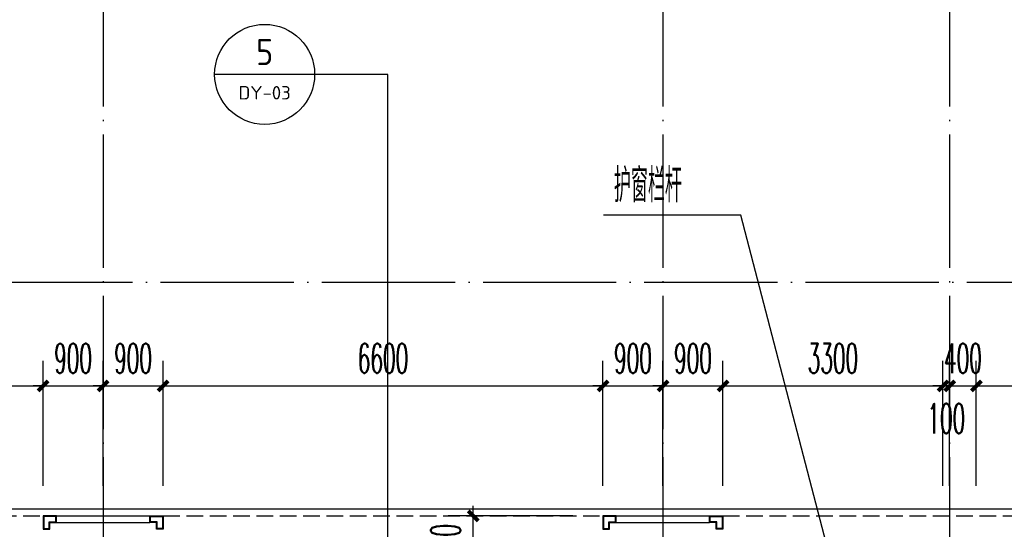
# Model space of a CAD drawing. Extents: x 1779708 to 7299578, y -1121471 to 88434.
# Tile 333 of 656: x 4607716 to 4622488, y -1009043 to -1001400. Entities that reach past the tile are written whole.
import ezdxf
from ezdxf.enums import TextEntityAlignment as Align

# ---------------------------------------------------------------- set-up
doc = ezdxf.new("R2010")
doc.units = 0
doc.header["$LTSCALE"] = 1000
doc.header["$MEASUREMENT"] = 0
doc.linetypes.add('DASH', pattern=[0.35, 0.25, -0.1])
doc.linetypes.add('DOTE', pattern=[2.42, 2, -0.2, 0.02, -0.2])
doc.layers.get('0').update_dxf_attribs({"linetype": 'CONTINUOUS'})
doc.layers.get('Defpoints').update_dxf_attribs({"linetype": 'CONTINUOUS'})
for name, color, linetype in [('DIM_IDEN', 3, 'CONTINUOUS'), ('DIM_LEAD', 3, 'CONTINUOUS'), ('DOTE', 1, 'DOTE'), ('PUB_DIM', 3, 'CONTINUOUS'), ('PUB_TEXT', 7, 'CONTINUOUS'), ('修改', 6, 'CONTINUOUS'), ('室外构件', 4, 'CONTINUOUS'), ('看线', 3, 'CONTINUOUS')]:
    doc.layers.add(name, color=color, linetype=linetype)
doc.styles.add('_TCH_DIM', font='SIMPLEX.shx', dxfattribs={"width": 0.7, "bigfont": 'GBCBIG.shx'})
doc.styles.add('_TCH_DIM_T3', font='SIMPLEX.shx', dxfattribs={"width": 0.494118, "bigfont": 'GBCBIG.shx'})
doc.styles.get("Standard").update_dxf_attribs({"font": 'GBENOR', "bigfont": 'GBCBIG'})
doc.dimstyles.new('_TCH_ARCH&&150', dxfattribs={"dimtxt": 446.25, "dimasz": 150, "dimexe": 375, "dimexo": 450, "dimgap": 189.375, "dimtad": 1, "dimdec": 0, "dimzin": 0, "dimdsep": 46, "dimtxsty": '_TCH_DIM_T3', "dimblk": 'ARCHTICK', "dimcen": 0.09, "dimdle": 225, "dimclrt": 7, "dimazin": 2, "dimtfac": 1, "dimtdec": 0, "dimtix": 1, "dimtmove": 2, "dimatfit": 3, "dimfxl": 250, "dimtolj": 1, "dimtzin": 0, "dimarcsym": 0})

# ---------------------------------------------------------------- blocks, each defined once
blk = doc.blocks.new('A$C159220C3')
at = {"layer": 'DOTE'}
for p, q in [((42800, 149200), (42800, 7200)), ((51200, 149200), (51200, 7200)), ((55500, 149200), (55500, 7200)), ((86800, 64700), (7200, 64700))]:
    blk.add_line(p, q, dxfattribs=at)
blk = doc.blocks.new('_ArchTick')
at = {"color": 0, "linetype": 'ByBlock', "const_width": 0.4}
blk.add_lwpolyline([(-0.5, -0.5), (0.5, 0.5)], dxfattribs=at)
blk = doc.blocks.new('*D6171')
at = {"layer": 'Defpoints', "color": 0, "transparency": 16777216}
for p in [(4614519, -1008843), (4616467, -1008843), (4616467, -1009843)]:
    blk.add_point(p, dxfattribs=at)
at = {"layer": 'PUB_DIM', "color": 0, "lineweight": -2, "transparency": 16777216}
for p, q in [((4614519, -1008843), (4614519, -1008693)), ((4616017, -1008843), (4614144, -1008843)), ((4614519, -1009843), (4614519, -1008843)), ((4616017, -1009843), (4614144, -1009843)), ((4614519, -1009843), (4614519, -1009993))]:
    blk.add_line(p, q, dxfattribs=at)
at = {"layer": 'PUB_DIM', "color": 0, "lineweight": -2, "transparency": 16777216, "xscale": 150, "yscale": 150, "zscale": 150}
for p, rotation in [((4614519, -1008843), 270), ((4614519, -1009843), 90)]:
    blk.add_blockref('_ArchTick', p, dxfattribs=dict(at, rotation=rotation))
at = {"layer": 'PUB_DIM', "color": 7, "transparency": 16777216, "insert": (4614106, -1009343), "char_height": 446.2, "attachment_point": 5, "rotation": 90, "style": '_TCH_DIM_T3'}
blk.add_mtext('\\A1;1000', dxfattribs=at)
blk = doc.blocks.new('*D6318')
at = {"layer": 'Defpoints', "color": 0, "transparency": 16777216}
for p in [(4624867, -1006893), (4622067, -1008843), (4624867, -1008843)]:
    blk.add_point(p, dxfattribs=at)
at = {"layer": 'PUB_DIM', "color": 0, "lineweight": -2, "transparency": 16777216}
for p, q in [((4622067, -1008393), (4622067, -1006518)), ((4624867, -1008393), (4624867, -1006518)), ((4621842, -1006893), (4625092, -1006893))]:
    blk.add_line(p, q, dxfattribs=at)
at = {"layer": 'PUB_DIM', "color": 0, "lineweight": -2, "transparency": 16777216, "xscale": 150, "yscale": 150, "zscale": 150, "rotation": 180}
blk.add_blockref('_ArchTick', (4622067, -1006893), dxfattribs=at)
at = {"layer": 'PUB_DIM', "color": 0, "lineweight": -2, "transparency": 16777216, "xscale": 150, "yscale": 150, "zscale": 150}
blk.add_blockref('_ArchTick', (4624867, -1006893), dxfattribs=at)
at = {"layer": 'PUB_DIM', "color": 7, "transparency": 16777216, "insert": (4623467, -1006481), "char_height": 446.2, "attachment_point": 5, "style": '_TCH_DIM_T3'}
blk.add_mtext('\\A1;2800', dxfattribs=at)
blk = doc.blocks.new('*D6319')
at = {"layer": 'Defpoints', "color": 0, "transparency": 16777216}
for p in [(4622067, -1006893), (4621667, -1008843), (4622067, -1008843)]:
    blk.add_point(p, dxfattribs=at)
at = {"layer": 'PUB_DIM', "color": 0, "lineweight": -2, "transparency": 16777216}
for p, q in [((4621667, -1008393), (4621667, -1006518)), ((4622067, -1008393), (4622067, -1006518)), ((4621667, -1006893), (4621517, -1006893)), ((4621667, -1006893), (4622067, -1006893)), ((4622067, -1006893), (4622217, -1006893))]:
    blk.add_line(p, q, dxfattribs=at)
at = {"layer": 'PUB_DIM', "color": 0, "lineweight": -2, "transparency": 16777216, "xscale": 150, "yscale": 150, "zscale": 150}
blk.add_blockref('_ArchTick', (4621667, -1006893), dxfattribs=at)
at = {"layer": 'PUB_DIM', "color": 0, "lineweight": -2, "transparency": 16777216, "xscale": 150, "yscale": 150, "zscale": 150, "rotation": 180}
blk.add_blockref('_ArchTick', (4622067, -1006893), dxfattribs=at)
at = {"layer": 'PUB_DIM', "color": 7, "transparency": 16777216, "insert": (4621867, -1006481), "char_height": 446.2, "attachment_point": 5, "style": '_TCH_DIM_T3'}
blk.add_mtext('\\A1;400', dxfattribs=at)
blk = doc.blocks.new('*D6320')
at = {"layer": 'Defpoints', "color": 0, "transparency": 16777216}
for p in [(4621667, -1006893), (4621567, -1008843), (4621667, -1008843)]:
    blk.add_point(p, dxfattribs=at)
at = {"layer": 'PUB_DIM', "color": 0, "lineweight": -2, "transparency": 16777216}
for p, q in [((4621567, -1008393), (4621567, -1006518)), ((4621667, -1008393), (4621667, -1006518)), ((4621567, -1006893), (4621417, -1006893)), ((4621567, -1006893), (4621667, -1006893)), ((4621667, -1006893), (4621817, -1006893))]:
    blk.add_line(p, q, dxfattribs=at)
at = {"layer": 'PUB_DIM', "color": 0, "lineweight": -2, "transparency": 16777216, "xscale": 150, "yscale": 150, "zscale": 150}
blk.add_blockref('_ArchTick', (4621567, -1006893), dxfattribs=at)
at = {"layer": 'PUB_DIM', "color": 0, "lineweight": -2, "transparency": 16777216, "xscale": 150, "yscale": 150, "zscale": 150, "rotation": 180}
blk.add_blockref('_ArchTick', (4621667, -1006893), dxfattribs=at)
at = {"layer": 'PUB_DIM', "color": 7, "transparency": 16777216, "insert": (4621617, -1007381), "char_height": 446.2, "attachment_point": 5, "style": '_TCH_DIM_T3'}
blk.add_mtext('\\A1;100', dxfattribs=at)
blk = doc.blocks.new('*D6321')
at = {"layer": 'Defpoints', "color": 0, "transparency": 16777216}
for p in [(4621567, -1006893), (4618267, -1008843), (4621567, -1008843)]:
    blk.add_point(p, dxfattribs=at)
at = {"layer": 'PUB_DIM', "color": 0, "lineweight": -2, "transparency": 16777216}
for p, q in [((4618267, -1008393), (4618267, -1006518)), ((4621567, -1008393), (4621567, -1006518)), ((4618042, -1006893), (4621792, -1006893))]:
    blk.add_line(p, q, dxfattribs=at)
at = {"layer": 'PUB_DIM', "color": 0, "lineweight": -2, "transparency": 16777216, "xscale": 150, "yscale": 150, "zscale": 150, "rotation": 180}
blk.add_blockref('_ArchTick', (4618267, -1006893), dxfattribs=at)
at = {"layer": 'PUB_DIM', "color": 0, "lineweight": -2, "transparency": 16777216, "xscale": 150, "yscale": 150, "zscale": 150}
blk.add_blockref('_ArchTick', (4621567, -1006893), dxfattribs=at)
at = {"layer": 'PUB_DIM', "color": 7, "transparency": 16777216, "insert": (4619917, -1006481), "char_height": 446.2, "attachment_point": 5, "style": '_TCH_DIM_T3'}
blk.add_mtext('\\A1;3300', dxfattribs=at)
blk = doc.blocks.new('*D6322')
at = {"layer": 'Defpoints', "color": 0, "transparency": 16777216}
for p in [(4618267, -1006893), (4617367, -1008843), (4618267, -1008843)]:
    blk.add_point(p, dxfattribs=at)
at = {"layer": 'PUB_DIM', "color": 0, "lineweight": -2, "transparency": 16777216}
for p, q in [((4617367, -1008393), (4617367, -1006518)), ((4618267, -1008393), (4618267, -1006518)), ((4617367, -1006893), (4617217, -1006893)), ((4617367, -1006893), (4618267, -1006893)), ((4618267, -1006893), (4618417, -1006893))]:
    blk.add_line(p, q, dxfattribs=at)
at = {"layer": 'PUB_DIM', "color": 0, "lineweight": -2, "transparency": 16777216, "xscale": 150, "yscale": 150, "zscale": 150}
blk.add_blockref('_ArchTick', (4617367, -1006893), dxfattribs=at)
at = {"layer": 'PUB_DIM', "color": 0, "lineweight": -2, "transparency": 16777216, "xscale": 150, "yscale": 150, "zscale": 150, "rotation": 180}
blk.add_blockref('_ArchTick', (4618267, -1006893), dxfattribs=at)
at = {"layer": 'PUB_DIM', "color": 7, "transparency": 16777216, "insert": (4617817, -1006481), "char_height": 446.2, "attachment_point": 5, "style": '_TCH_DIM_T3'}
blk.add_mtext('\\A1;900', dxfattribs=at)
blk = doc.blocks.new('*D6323')
at = {"layer": 'Defpoints', "color": 0, "transparency": 16777216}
for p in [(4617367, -1006893), (4616467, -1008843), (4617367, -1008843)]:
    blk.add_point(p, dxfattribs=at)
at = {"layer": 'PUB_DIM', "color": 0, "lineweight": -2, "transparency": 16777216}
for p, q in [((4616467, -1008393), (4616467, -1006518)), ((4617367, -1008393), (4617367, -1006518)), ((4616467, -1006893), (4616317, -1006893)), ((4616467, -1006893), (4617367, -1006893)), ((4617367, -1006893), (4617517, -1006893))]:
    blk.add_line(p, q, dxfattribs=at)
at = {"layer": 'PUB_DIM', "color": 0, "lineweight": -2, "transparency": 16777216, "xscale": 150, "yscale": 150, "zscale": 150}
blk.add_blockref('_ArchTick', (4616467, -1006893), dxfattribs=at)
at = {"layer": 'PUB_DIM', "color": 0, "lineweight": -2, "transparency": 16777216, "xscale": 150, "yscale": 150, "zscale": 150, "rotation": 180}
blk.add_blockref('_ArchTick', (4617367, -1006893), dxfattribs=at)
at = {"layer": 'PUB_DIM', "color": 7, "transparency": 16777216, "insert": (4616917, -1006481), "char_height": 446.2, "attachment_point": 5, "style": '_TCH_DIM_T3'}
blk.add_mtext('\\A1;900', dxfattribs=at)
blk = doc.blocks.new('*D6324')
at = {"layer": 'Defpoints', "color": 0, "transparency": 16777216}
for p in [(4616467, -1006893), (4609867, -1008843), (4616467, -1008843)]:
    blk.add_point(p, dxfattribs=at)
at = {"layer": 'PUB_DIM', "color": 0, "lineweight": -2, "transparency": 16777216}
for p, q in [((4609867, -1008393), (4609867, -1006518)), ((4616467, -1008393), (4616467, -1006518)), ((4609642, -1006893), (4616692, -1006893))]:
    blk.add_line(p, q, dxfattribs=at)
at = {"layer": 'PUB_DIM', "color": 0, "lineweight": -2, "transparency": 16777216, "xscale": 150, "yscale": 150, "zscale": 150, "rotation": 180}
blk.add_blockref('_ArchTick', (4609867, -1006893), dxfattribs=at)
at = {"layer": 'PUB_DIM', "color": 0, "lineweight": -2, "transparency": 16777216, "xscale": 150, "yscale": 150, "zscale": 150}
blk.add_blockref('_ArchTick', (4616467, -1006893), dxfattribs=at)
at = {"layer": 'PUB_DIM', "color": 7, "transparency": 16777216, "insert": (4613167, -1006481), "char_height": 446.2, "attachment_point": 5, "style": '_TCH_DIM_T3'}
blk.add_mtext('\\A1;6600', dxfattribs=at)
blk = doc.blocks.new('*D6325')
at = {"layer": 'Defpoints', "color": 0, "transparency": 16777216}
for p in [(4609867, -1006893), (4608967, -1008843), (4609867, -1008843)]:
    blk.add_point(p, dxfattribs=at)
at = {"layer": 'PUB_DIM', "color": 0, "lineweight": -2, "transparency": 16777216}
for p, q in [((4608967, -1008393), (4608967, -1006518)), ((4609867, -1008393), (4609867, -1006518)), ((4608967, -1006893), (4608817, -1006893)), ((4608967, -1006893), (4609867, -1006893)), ((4609867, -1006893), (4610017, -1006893))]:
    blk.add_line(p, q, dxfattribs=at)
at = {"layer": 'PUB_DIM', "color": 0, "lineweight": -2, "transparency": 16777216, "xscale": 150, "yscale": 150, "zscale": 150}
blk.add_blockref('_ArchTick', (4608967, -1006893), dxfattribs=at)
at = {"layer": 'PUB_DIM', "color": 0, "lineweight": -2, "transparency": 16777216, "xscale": 150, "yscale": 150, "zscale": 150, "rotation": 180}
blk.add_blockref('_ArchTick', (4609867, -1006893), dxfattribs=at)
at = {"layer": 'PUB_DIM', "color": 7, "transparency": 16777216, "insert": (4609417, -1006481), "char_height": 446.2, "attachment_point": 5, "style": '_TCH_DIM_T3'}
blk.add_mtext('\\A1;900', dxfattribs=at)
blk = doc.blocks.new('*D6326')
at = {"layer": 'Defpoints', "color": 0, "transparency": 16777216}
for p in [(4608967, -1006893), (4608067, -1008843), (4608967, -1008843)]:
    blk.add_point(p, dxfattribs=at)
at = {"layer": 'PUB_DIM', "color": 0, "lineweight": -2, "transparency": 16777216}
for p, q in [((4608067, -1008393), (4608067, -1006518)), ((4608967, -1008393), (4608967, -1006518)), ((4608067, -1006893), (4607917, -1006893)), ((4608067, -1006893), (4608967, -1006893)), ((4608967, -1006893), (4609117, -1006893))]:
    blk.add_line(p, q, dxfattribs=at)
at = {"layer": 'PUB_DIM', "color": 0, "lineweight": -2, "transparency": 16777216, "xscale": 150, "yscale": 150, "zscale": 150}
blk.add_blockref('_ArchTick', (4608067, -1006893), dxfattribs=at)
at = {"layer": 'PUB_DIM', "color": 0, "lineweight": -2, "transparency": 16777216, "xscale": 150, "yscale": 150, "zscale": 150, "rotation": 180}
blk.add_blockref('_ArchTick', (4608967, -1006893), dxfattribs=at)
at = {"layer": 'PUB_DIM', "color": 7, "transparency": 16777216, "insert": (4608517, -1006481), "char_height": 446.2, "attachment_point": 5, "style": '_TCH_DIM_T3'}
blk.add_mtext('\\A1;900', dxfattribs=at)
blk = doc.blocks.new('*D6327')
at = {"layer": 'Defpoints', "color": 0, "transparency": 16777216}
for p in [(4608067, -1006893), (4601467, -1008843), (4608067, -1008843)]:
    blk.add_point(p, dxfattribs=at)
at = {"layer": 'PUB_DIM', "color": 0, "lineweight": -2, "transparency": 16777216}
for p, q in [((4601467, -1008393), (4601467, -1006518)), ((4608067, -1008393), (4608067, -1006518)), ((4601242, -1006893), (4608292, -1006893))]:
    blk.add_line(p, q, dxfattribs=at)
at = {"layer": 'PUB_DIM', "color": 0, "lineweight": -2, "transparency": 16777216, "xscale": 150, "yscale": 150, "zscale": 150, "rotation": 180}
blk.add_blockref('_ArchTick', (4601467, -1006893), dxfattribs=at)
at = {"layer": 'PUB_DIM', "color": 0, "lineweight": -2, "transparency": 16777216, "xscale": 150, "yscale": 150, "zscale": 150}
blk.add_blockref('_ArchTick', (4608067, -1006893), dxfattribs=at)
at = {"layer": 'PUB_DIM', "color": 7, "transparency": 16777216, "insert": (4604767, -1006481), "char_height": 446.2, "attachment_point": 5, "style": '_TCH_DIM_T3'}
blk.add_mtext('\\A1;6600', dxfattribs=at)

msp = doc.modelspace()

# ---------------------------------------------------------------- linework, layer by layer
at = {"layer": 'DIM_IDEN'}
for p, q in [((4612140.9, -1002220.1), (4610640.9, -1002220.1)), ((4613238.5, -1002220.1), (4612140.9, -1002220.1)), ((4613238.5, -1010193.3), (4613238.5, -1002220.1))]:
    msp.add_line(p, q, dxfattribs=at)
msp.add_circle((4611390.9, -1002220.1), 750, dxfattribs=at)
at = {"layer": 'DIM_LEAD'}
for p, q in [((4618533.9, -1004330.2), (4616473.1, -1004330.2)), ((4620057.9, -1010173.3), (4618533.9, -1004330.2))]:
    msp.add_line(p, q, dxfattribs=at)
at = {"layer": '室外构件'}
for points in [[(4608067.1, -1009043.3), (4608167.1, -1009043.3), (4608167.1, -1008943.3), (4608267.1, -1008943.3), (4608267.1, -1008843.3), (4608067.1, -1008843.3), (4608067.1, -1009043.3)], [(4608267.1, -1008843.3), (4609667.1, -1008843.3)], [(4609867.1, -1009043.3), (4609767.1, -1009043.3), (4609767.1, -1008943.3), (4609667.1, -1008943.3), (4609667.1, -1008843.3), (4609867.1, -1008843.3), (4609867.1, -1009043.3)], [(4616467.1, -1009043.3), (4616567.1, -1009043.3), (4616567.1, -1008943.3), (4616667.1, -1008943.3), (4616667.1, -1008843.3), (4616467.1, -1008843.3), (4616467.1, -1009043.3)], [(4616667.1, -1008843.3), (4618067.1, -1008843.3)], [(4618267.1, -1009043.3), (4618167.1, -1009043.3), (4618167.1, -1008943.3), (4618067.1, -1008943.3), (4618067.1, -1008843.3), (4618267.1, -1008843.3), (4618267.1, -1009043.3)], [(4608267.1, -1008943.3), (4609667.1, -1008943.3)], [(4616667.1, -1008943.3), (4618067.1, -1008943.3)]]:
    msp.add_lwpolyline(points, dxfattribs=at)
for points in [[(4608077.1, -1009033.3), (4608157.1, -1009033.3), (4608157.1, -1008933.3), (4608257.1, -1008933.3), (4608257.1, -1008853.3), (4608077.1, -1008853.3)], [(4609857.1, -1009033.3), (4609777.1, -1009033.3), (4609777.1, -1008933.3), (4609677.1, -1008933.3), (4609677.1, -1008853.3), (4609857.1, -1008853.3)], [(4616477.1, -1009033.3), (4616557.1, -1009033.3), (4616557.1, -1008933.3), (4616657.1, -1008933.3), (4616657.1, -1008853.3), (4616477.1, -1008853.3)], [(4618257.1, -1009033.3), (4618177.1, -1009033.3), (4618177.1, -1008933.3), (4618077.1, -1008933.3), (4618077.1, -1008853.3), (4618257.1, -1008853.3)]]:
    msp.add_lwpolyline(points, close=True, dxfattribs=at)
at = {"layer": '看线', "color": 190, "linetype": 'DASH'}
for p, q in [((4601467.1, -1008843.3), (4608067.1, -1008843.3)), ((4609867.1, -1008843.3), (4616467.1, -1008843.3)), ((4618267.1, -1008843.3), (4624867.1, -1008843.3))]:
    msp.add_line(p, q, dxfattribs=at)
at = {"layer": '看线', "color": 190}
msp.add_lwpolyline([(4641667.1, -1008843.3), (4641667.1, -1008743.3), (4575267.1, -1008743.3), (4575267.1, -1034443.3), (4575367.1, -1034443.3)], dxfattribs=at)

# ---------------------------------------------------------------- block references
at = {"layer": '修改'}
msp.add_blockref('A$C159220C3', (4566167.1, -1070043.3), dxfattribs=at)

# ---------------------------------------------------------------- texts
at = {"layer": 'PUB_TEXT', "color": 7}
for s, height, width, p, p2 in [('5', 391.8, 0.996601, (4611261.5, -1002081.4), (4611520.4, -1002081.4)), ('DY-03', 201.97, 1.022865, (4610999.6, -1002597.2), (4611782.3, -1002597.2))]:
    msp.add_text(s, height=height, dxfattribs=dict(at, width=width)).set_placement(p, p2, align=Align.FIT)
at = {"layer": 'PUB_TEXT', "color": 7, "style": '_TCH_DIM', "width": 0.7}
msp.add_text('护窗栏杆', height=506.38, dxfattribs=at).set_placement((4616630.6, -1004139.2))

# ---------------------------------------------------------------- dimensions: what is measured, and where the dimension line sits
at = {"layer": 'PUB_DIM'}
for p1, p2, distance, picture, middle in [((4601467.1, -1008843.3), (4608067.1, -1008843.3), 1950, '*D6327', (4604767.1, -1006480.8)), ((4608067.1, -1008843.3), (4608967.1, -1008843.3), 1950, '*D6326', (4608517.1, -1006480.8)), ((4608967.1, -1008843.3), (4609867.1, -1008843.3), 1950, '*D6325', (4609417.1, -1006480.8)), ((4609867.1, -1008843.3), (4616467.1, -1008843.3), 1950, '*D6324', (4613167.1, -1006480.8)), ((4616467.1, -1008843.3), (4617367.1, -1008843.3), 1950, '*D6323', (4616917.1, -1006480.8)), ((4617367.1, -1008843.3), (4618267.1, -1008843.3), 1950, '*D6322', (4617817.1, -1006480.8)), ((4618267.1, -1008843.3), (4621567.1, -1008843.3), 1950, '*D6321', (4619917.1, -1006480.8)), ((4621667.1, -1008843.3), (4622067.1, -1008843.3), 1950, '*D6319', (4621867.1, -1006480.8)), ((4622067.1, -1008843.3), (4624867.1, -1008843.3), 1950, '*D6318', (4623467.1, -1006480.8)), ((4616467.1, -1009843.3), (4616467.1, -1008843.3), 1948.2, '*D6171', (4614106.4, -1009343.3))]:
    dim = msp.add_aligned_dim(p1=p1, p2=p2, distance=distance, dimstyle='_TCH_ARCH&&150', dxfattribs=at)
    dim.commit()
    dim.dimension.update_dxf_attribs({"geometry": picture, "text_midpoint": middle})
dim = msp.add_linear_dim(base=(4621667.1, -1006893.3), p1=(4621567.1, -1008843.3), p2=(4621667.1, -1008843.3), angle=0, dimstyle='_TCH_ARCH&&150', dxfattribs=at)
dim.commit()
dim.dimension.update_dxf_attribs({"geometry": '*D6320', "text_midpoint": (4621617.1, -1007380.8), "dimtype": 161})

doc.saveas('drawing.dxf')
